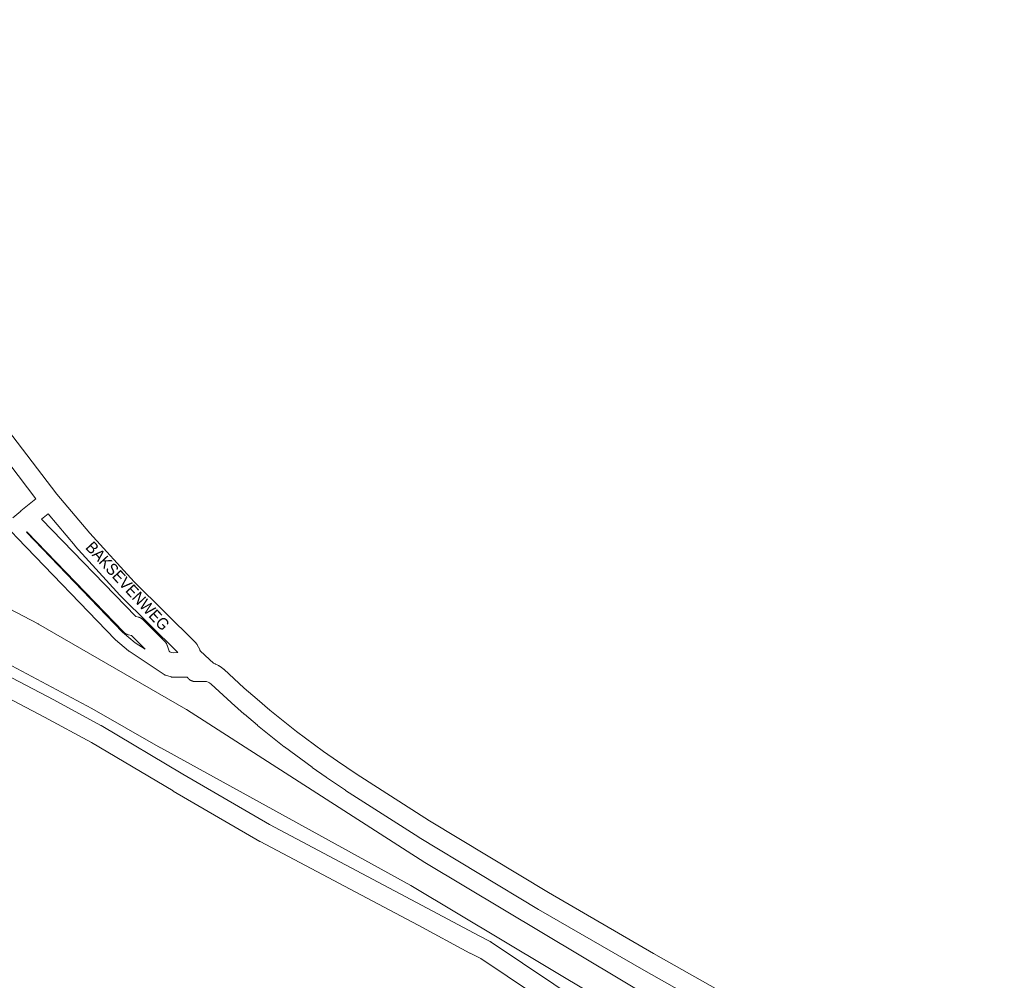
# Paper-space layout 'Layout1' of a CAD drawing. Header units: metres. Extents: x 123097 to 144122, y 392739 to 407589.
# Tile 430 of 510: x 137739 to 138396, y 395492 to 396133. Entities that reach past the tile are written whole.
import ezdxf
from ezdxf.enums import TextEntityAlignment as Align

# ---------------------------------------------------------------- set-up
doc = ezdxf.new("R2010")
doc.units = ezdxf.units.M
doc.header["$MEASUREMENT"] = 0
for name, color, linetype, lineweight in [('gs-anno-wegen algemeen tekst', 7, 'Continuous', 0), ('gs-knt-autosnelweg', 7, 'Continuous', 0), ('gs-knt-fietspaden', 7, 'Continuous', 0), ('gs-knt-wegen algemeen', 7, 'Continuous', 0), ('gs-vlk-plantopografie wegen algemeen', 7, 'Continuous', 0)]:
    doc.layers.add(name, color=color, linetype=linetype, lineweight=lineweight)
doc.styles.add('Style-Arial', font='arial.ttf')

psp = doc.layouts.get("Layout1")

# ---------------------------------------------------------------- linework, layer by layer
at = {"layer": 'gs-knt-autosnelweg', "color": 7, "linetype": 'Continuous', "flags": 128}
psp.add_lwpolyline([(137123.698, 396133.12), (137135.026, 396106.75), (137147.487, 396083.403), (137163.844, 396058.971), (137177.305, 396041.872), (137189.618, 396027.972), (137215.115, 396003.692), (137253.211, 395975.183), (137444.994, 395879.171), (137535.323, 395839.048), (137535.618, 395838.911), (137638.801, 395788.537), (137639.02, 395788.426), (137751.016, 395729.915), (137751.343, 395729.735), (137849.626, 395673.085), (137849.994, 395672.861), (138008.986, 395570.769), (138375.644, 395351.338, -0.3532477)], format="xyb", dxfattribs=at)
psp.add_lwpolyline([(138366.39, 395335.876), (137999.75, 395555.296), (137832.848, 395647.148), (137832.721, 395647.219), (137786.866, 395673.428), (137730.137, 395703.678)], dxfattribs=at)
at = {"layer": 'gs-knt-fietspaden', "color": 7, "linetype": 'Continuous', "flags": 128}
for points in [[(137811.341, 395711.915), (137802.712, 395719.25), (137802.626, 395719.327), (137802.582, 395719.366), (137802.567, 395719.381), (137802.541, 395719.407), (137802.458, 395719.489), (137737.275, 395787.16), (137733.477, 395791.103), (137733.43, 395791.153), (137729.709, 395795.171), (137695.745, 395831.844), (137695.657, 395831.943), (137695.573, 395832.044), (137688.555, 395840.871)], [(137743.165, 395791.165), (137807.393, 395724.485), (137815.728, 395717.399), (137822.299, 395713.045)], [(137850.44, 395694.432), (137840.85, 395694.353), (137840.689, 395694.356), (137840.529, 395694.365), (137840.369, 395694.382), (137840.211, 395694.406), (137840.053, 395694.438), (137839.897, 395694.477), (137839.743, 395694.523), (137835.918, 395695.757), (137835.767, 395695.809), (137835.619, 395695.868), (137835.474, 395695.934), (137835.331, 395696.007), (137835.193, 395696.086), (137835.057, 395696.171), (137811.675, 395711.663), (137811.561, 395711.743), (137811.504, 395711.784)]]:
    psp.add_lwpolyline(points, dxfattribs=at)
at = {"layer": 'gs-knt-wegen algemeen', "color": 7, "linetype": 'Continuous', "flags": 128}
psp.add_lwpolyline([(137730.455, 395859.689), (137763.515, 395816.552), (137785.488, 395790.576), (137815.079, 395758.035), (137855.991, 395717.513), (137856.184, 395717.314), (137856.368, 395717.106), (137856.543, 395716.891), (137856.709, 395716.669), (137856.866, 395716.44), (137857.012, 395716.204), (137857.148, 395715.963), (137858.862, 395712.763), (137858.99, 395712.513), (137859.106, 395712.256), (137859.207, 395712.006), (137865.255, 395706.226), (137868.04, 395703.794), (137868.467, 395703.421), (137868.89, 395703.28), (137869.142, 395703.191), (137869.39, 395703.092), (137869.633, 395702.982), (137871.365, 395702.16), (137871.62, 395702.032), (137871.869, 395701.894), (137872.112, 395701.744), (137872.347, 395701.584), (137874.295, 395700.199), (137874.52, 395700.031), (137874.738, 395699.854), (137874.948, 395699.667), (137888.567, 395687.034), (137897.037, 395679.632), (137905.643, 395672.373), (137923.297, 395658.26), (137941.435, 395644.775), (137950.636, 395638.303), (137963.268, 395629.802), (138012.015, 395598.562), (138091.475, 395550.611), (138161.509, 395510.123), (138395.646, 395377.974, -0.3712912)], format="xyb", dxfattribs=at)
for points in [[(137749.455, 395813.492), (137720, 395851.927)], [(137734.217, 395800.635), (137739.406, 395805.198), (137739.409, 395805.2), (137739.562, 395805.331), (137749.455, 395813.492)], [(137757.626, 395803.353), (137753.289, 395799.776)], [(137844.312, 395710.756), (137805.796, 395748.904), (137805.677, 395749.025), (137805.561, 395749.149), (137775.776, 395781.903), (137775.623, 395782.078), (137757.626, 395803.353)], [(137753.289, 395799.776), (137816.241, 395734.839), (137818.1, 395734.379), (137818.385, 395734.301), (137818.666, 395734.211), (137818.943, 395734.108), (137819.215, 395733.993), (137819.481, 395733.865), (137819.741, 395733.725), (137819.995, 395733.574), (137820.242, 395733.411), (137820.481, 395733.237), (137820.711, 395733.053), (137820.934, 395732.858), (137821.147, 395732.654), (137835.518, 395718.223), (137835.721, 395718.009), (137835.915, 395717.786), (137836.098, 395717.555), (137836.27, 395717.316), (137836.432, 395717.069), (137836.582, 395716.816), (137836.72, 395716.555), (137836.847, 395716.289), (137836.961, 395716.017), (137837.063, 395715.741), (137838.421, 395711.78), (137838.854, 395711.33), (137839.765, 395710.754), (137841.52, 395710.665), (137844.312, 395710.756)], [(137822.299, 395713.045), (137813.204, 395722.178), (137811.299, 395722.65), (137811.007, 395722.73), (137810.719, 395722.823), (137810.436, 395722.929), (137810.158, 395723.049), (137809.886, 395723.181), (137809.62, 395723.326), (137809.361, 395723.483), (137809.11, 395723.651), (137808.867, 395723.832), (137808.632, 395724.023), (137808.407, 395724.225), (137808.191, 395724.438), (137743.347, 395791.325), (137743.165, 395791.165)], [(137719.161, 395701.286), (137761.409, 395679.301), (137761.508, 395679.249), (137792.853, 395662.247), (137793.077, 395662.12), (137847.625, 395629.678), (137905.386, 395596.171), (138010.564, 395540.354), (138010.584, 395540.344), (138045.172, 395521.833), (138052.682, 395518.033), (138052.917, 395517.908), (138053.146, 395517.774), (138053.37, 395517.63), (138158.467, 395447.118)], [(138389.247, 395366.635), (138155.08, 395498.801), (138155.022, 395498.834), (138084.906, 395539.37), (138084.8, 395539.432), (138005.212, 395587.46), (138005.064, 395587.553), (137956.181, 395618.879), (137956.059, 395618.959), (137943.31, 395627.539), (137943.199, 395627.615), (137933.874, 395634.176), (137933.736, 395634.276), (137915.437, 395647.88), (137915.256, 395648.019), (137897.446, 395662.257), (137897.314, 395662.366), (137888.599, 395669.717), (137888.512, 395669.791), (137879.927, 395677.294), (137879.784, 395677.423), (137866.403, 395689.834), (137865.266, 395690.643), (137864.413, 395691.048), (137863.254, 395691.432), (137862.806, 395691.492), (137855.908, 395691.477), (137855.81, 395691.478), (137855.589, 395691.484), (137855.491, 395691.49), (137855.27, 395691.507), (137855.172, 395691.517), (137854.953, 395691.545), (137854.856, 395691.56), (137854.638, 395691.599), (137854.542, 395691.619), (137854.326, 395691.669), (137854.231, 395691.693), (137854.018, 395691.753), (137853.924, 395691.782), (137853.714, 395691.853), (137853.622, 395691.886), (137853.416, 395691.967), (137853.325, 395692.005), (137853.123, 395692.096), (137853.035, 395692.139), (137852.838, 395692.239), (137852.751, 395692.286), (137852.559, 395692.396), (137852.475, 395692.447), (137852.289, 395692.566), (137852.208, 395692.621), (137852.027, 395692.75), (137851.949, 395692.809), (137851.775, 395692.946), (137851.699, 395693.008), (137851.533, 395693.154), (137851.46, 395693.22), (137851.301, 395693.374), (137851.232, 395693.444), (137851.08, 395693.605), (137851.014, 395693.678), (137850.871, 395693.846), (137850.809, 395693.922), (137850.674, 395694.098), (137850.615, 395694.177), (137850.489, 395694.358), (137850.44, 395694.432)], [(138151.219, 395436.302), (138046.448, 395506.596), (138039.227, 395510.249), (138039.094, 395510.318), (138004.45, 395528.859), (137899.174, 395584.728), (137898.959, 395584.847), (137841.061, 395618.434), (137841, 395618.47), (137786.532, 395650.864), (137755.349, 395667.777), (137713.215, 395689.703)]]:
    psp.add_lwpolyline(points, dxfattribs=at)
at = {"layer": 'gs-vlk-plantopografie wegen algemeen', "color": 7, "linetype": 'Continuous', "flags": 128}
for points in [[(137811.341, 395711.915), (137802.712, 395719.25), (137802.626, 395719.327), (137802.582, 395719.366), (137802.567, 395719.381), (137802.541, 395719.407), (137802.458, 395719.489), (137737.275, 395787.16), (137733.477, 395791.103), (137733.43, 395791.153), (137729.709, 395795.171), (137695.745, 395831.844), (137695.657, 395831.943), (137695.573, 395832.044), (137688.555, 395840.871)], [(137743.165, 395791.165), (137807.393, 395724.485), (137815.728, 395717.399), (137822.299, 395713.045)], [(137811.504, 395711.784), (137811.449, 395711.826), (137811.341, 395711.915)], [(137811.504, 395711.784), (137811.341, 395711.915)], [(137850.44, 395694.432), (137840.85, 395694.353), (137840.689, 395694.356), (137840.529, 395694.365), (137840.369, 395694.382), (137840.211, 395694.406), (137840.053, 395694.438), (137839.897, 395694.477), (137839.743, 395694.523), (137835.918, 395695.757), (137835.767, 395695.809), (137835.619, 395695.868), (137835.474, 395695.934), (137835.331, 395696.007), (137835.193, 395696.086), (137835.057, 395696.171), (137811.675, 395711.663), (137811.561, 395711.743), (137811.504, 395711.784)]]:
    psp.add_lwpolyline(points, dxfattribs=at)

# ---------------------------------------------------------------- texts
at = {"layer": 'gs-anno-wegen algemeen tekst', "color": 7, "style": 'Style-Arial', "width": 0.909091}
psp.add_text('BAKSEVENWEG', height=7.7, rotation=312.801861, dxfattribs=at).set_placement((137810.787, 395755.269), align=Align.MIDDLE_CENTER)

doc.saveas('drawing.dxf')
